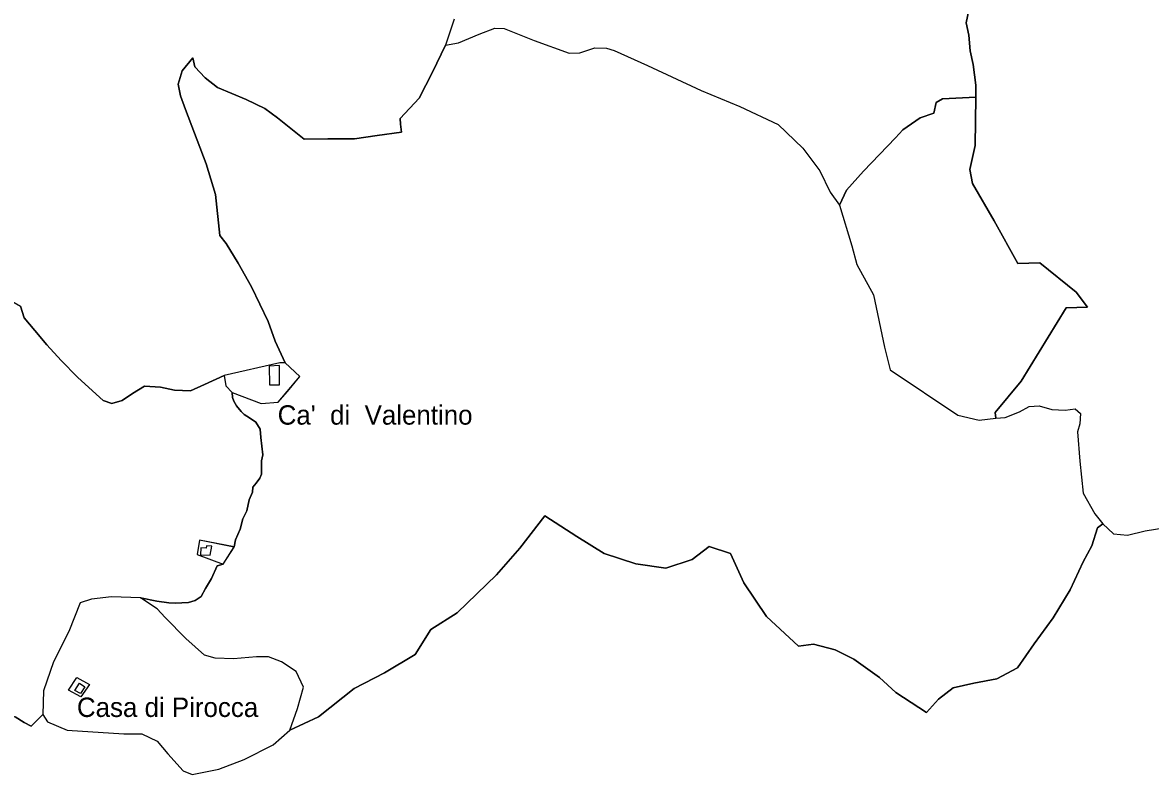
# Model space of a CAD drawing. Extents: x 645880 to 658994, y 884400 to 894744.
# Drawn here: x 652403 to 653394, y 888300 to 888960 of the extents above; entities that cross this region are included whole.
import ezdxf
from ezdxf.enums import TextEntityAlignment as Align

# ---------------------------------------------------------------- set-up
doc = ezdxf.new("R2010")
doc.units = 0
doc.header["$LTSCALE"] = 10
for name, color, linetype, lineweight in [('16', 7, 'Continuous', 25), ('18', 7, 'Continuous', 25), ('4', 7, 'Continuous', 25)]:
    doc.layers.add(name, color=color, linetype=linetype, lineweight=lineweight)
doc.layers.add('60', color=7, linetype='Continuous')

msp = doc.modelspace()

# ---------------------------------------------------------------- linework, layer by layer
at = {"layer": '16'}
for points in [[(653165.18, 888655.18), (653224.62, 888615.39), (653243.21, 888611.08), (653257.85, 888612.76), (653257.29, 888617.73), (653280.12, 888645.3), (653319.84, 888709.5), (653338.3, 888710.31), (653328.56, 888723.31), (653296.5, 888749.09), (653277.22, 888748.48), (653256.32, 888785.84), (653237.31, 888818.75), (653234.95, 888830.96), (653239.67, 888852.23), (653240.43, 888894.67), (653211.13, 888893.02), (653205.58, 888890), (653203.52, 888880.65), (653191.32, 888876.36), (653176.26, 888865.89), (653169.92, 888858.76), (653141.65, 888829.67), (653126.81, 888812.79), (653120.5, 888799.86), (653131.35, 888764.01), (653135.87, 888747.62), (653150.36, 888720.96), (653160.01, 888675.15)], [(652507.99, 888335.67), (652521.38, 888329.18), (652530.76, 888318.13), (652544.15, 888303.18), (652552.19, 888299.93), (652575.63, 888304.48), (652597.73, 888312.93), (652623.18, 888325.93), (652637.91, 888338.92), (652644.61, 888357.77), (652649.97, 888376.61), (652643.27, 888390.26), (652630.54, 888398.71), (652619.16, 888403.26), (652608.44, 888403.26), (652588.35, 888401.31), (652572.28, 888401.96), (652562.9, 888404.56), (652546.59, 888419.14), (652528.22, 888437.85), (652521.34, 888445.39), (652506.58, 888454.91), (652481.2, 888455.89), (652463.78, 888453.94), (652453.74, 888450.69), (652443.69, 888425.35), (652430.3, 888398.71), (652421.59, 888373.36), (652420.92, 888352.57), (652424.94, 888346.07), (652442.35, 888338.92), (652491.91, 888335.67)]]:
    msp.add_lwpolyline(points, close=True, dxfattribs=at)
at = {"layer": '18'}
for points in [[(653240.43, 888894.67), (653240.23, 888905.02), (653238.13, 888923.29), (653235.32, 888935.24), (653234.19, 888948.86), (653231.81, 888959.85), (653234.19, 888970.98), (653236.72, 888978.13), (653244.76, 888986.05), (653254.99, 888990.78), (653264.89, 888992.14), (653261.39, 889042.67)], [(653234.19, 888970.98), (653231.81, 888959.85), (653234.19, 888948.86), (653235.32, 888935.24), (653238.13, 888923.29), (653240.23, 888905.02), (653240.43, 888894.67), (653239.67, 888852.23), (653234.95, 888830.96), (653237.31, 888818.75), (653256.32, 888785.84), (653277.22, 888748.48), (653296.5, 888749.09), (653328.56, 888723.31), (653338.3, 888710.31), (653319.84, 888709.5), (653280.12, 888645.3), (653257.29, 888617.73), (653257.85, 888612.76), (653266.21, 888613.27), (653278.83, 888618.41), (653287.24, 888622.93), (653296.12, 888623.56), (653307.03, 888620.28), (653318.8, 888619.87), (653327.59, 888620.91), (653332.26, 888616.7), (653331.79, 888607.81), (653329.61, 888600.64), (653331.65, 888575.08), (653334.57, 888547.01), (653344.85, 888528.69), (653351.94, 888519.93), (653361.25, 888511.31), (653373.63, 888510.06), (653389.19, 888513.95)], [(652782.28, 888962.96), (652774.7, 888940.15), (652763.11, 888916.45), (652751.32, 888893.55), (652734.67, 888875.8), (652734.97, 888870.74), (652736.06, 888863.7), (652714.56, 888861.02), (652694.54, 888857.95), (652671.35, 888857.96), (652650.45, 888857.56), (652627.04, 888876.47), (652615.99, 888884.51), (652599.48, 888892.54), (652574.36, 888902.91), (652563.45, 888911.52), (652554.42, 888921.23), (652552.52, 888929.15), (652543.16, 888917.73), (652539.89, 888906.12), (652541.82, 888895.78), (652546.28, 888883.73), (652564.37, 888835.92), (652572.61, 888809.07)], [(652782.28, 888962.96), (652774.7, 888940.15), (652786, 888942.13), (652804.13, 888949.96), (652817.8, 888955.12), (652825.95, 888954.95), (652852.51, 888944.17), (652883.1, 888933.11), (652892.66, 888933.35), (652905.59, 888937.77), (652916.1, 888937.57), (652922.64, 888935.59), (652951.89, 888922.44), (652999.03, 888900.4), (653033.1, 888886.51), (653066.81, 888870.45), (653088.51, 888849.82), (653103.46, 888830), (653112.39, 888811.01), (653120.5, 888799.86), (653126.81, 888812.79), (653141.65, 888829.67), (653169.92, 888858.76), (653176.26, 888865.89)], [(652552.52, 888929.15), (652554.42, 888921.23), (652563.45, 888911.52), (652574.36, 888902.91), (652599.48, 888892.54), (652615.99, 888884.51), (652627.04, 888876.47), (652650.45, 888857.56), (652671.35, 888857.96), (652694.54, 888857.95), (652714.56, 888861.02), (652736.06, 888863.7), (652734.97, 888870.74), (652734.67, 888875.8), (652751.32, 888893.55), (652763.11, 888916.45), (652774.7, 888940.15), (652786, 888942.13), (652804.13, 888949.96), (652817.8, 888955.12), (652825.95, 888954.95)], [(652825.95, 888954.95), (652852.51, 888944.17), (652883.1, 888933.11), (652892.66, 888933.35), (652905.59, 888937.77), (652916.1, 888937.57), (652922.64, 888935.59), (652951.89, 888922.44), (652999.03, 888900.4), (653033.1, 888886.51), (653066.81, 888870.45), (653088.51, 888849.82), (653103.46, 888830), (653112.39, 888811.01), (653120.5, 888799.86), (653131.35, 888764.01), (653135.87, 888747.62), (653150.36, 888720.96), (653160.01, 888675.15), (653165.18, 888655.18), (653224.62, 888615.39), (653243.21, 888611.08), (653257.85, 888612.76), (653266.21, 888613.27), (653278.83, 888618.41), (653287.24, 888622.93), (653296.12, 888623.56), (653307.03, 888620.28), (653318.8, 888619.87), (653327.59, 888620.91), (653332.26, 888616.7), (653331.79, 888607.81), (653329.61, 888600.64), (653331.65, 888575.08), (653334.57, 888547.01), (653344.85, 888528.69), (653351.94, 888519.93)], [(652588.87, 888499.62), (652590.22, 888505.78), (652594.16, 888515.3), (652596.45, 888524.49), (652600.06, 888531.39), (652602.03, 888540.9), (652604.98, 888547.8), (652605.31, 888552.06), (652608.26, 888555.67), (652611.54, 888559.94), (652612.85, 888563.55), (652612.85, 888575.37), (652614.16, 888580.62), (652612.52, 888595.72), (652611.87, 888602.94), (652607.93, 888609.18), (652602.36, 888613.12), (652597.76, 888616.07), (652595.14, 888618.7), (652590.88, 888623.62), (652588.58, 888627.56), (652587.6, 888630.84), (652587.19, 888635.16), (652612.68, 888625.66), (652627.68, 888626.66), (652646.67, 888649.17), (652633.68, 888661.18), (652624.97, 888680.46), (652618.86, 888697.51), (652604.13, 888728.01), (652592.54, 888748.94), (652582.07, 888766.04), (652576.48, 888773.05), (652572.61, 888809.07), (652564.37, 888835.92), (652546.28, 888883.73), (652541.82, 888895.78), (652539.89, 888906.12), (652543.16, 888917.73), (652552.52, 888929.15)], [(653176.26, 888865.89), (653191.32, 888876.36), (653203.52, 888880.65), (653205.58, 888890), (653211.13, 888893.02), (653240.43, 888894.67)], [(652572.61, 888809.07), (652576.48, 888773.05), (652582.07, 888766.04), (652592.54, 888748.94), (652604.13, 888728.01), (652618.86, 888697.51), (652624.97, 888680.46), (652633.68, 888661.18), (652629.18, 888661.18), (652580.19, 888650.17)], [(652337.33, 888710.71), (652348.32, 888719), (652357.02, 888723.75), (652372.06, 888724.54), (652384.72, 888720.58), (652401.33, 888711.08), (652404.5, 888700.79), (652413.99, 888689.7), (652424.28, 888677.03), (652437.09, 888663.22), (652451.28, 888648.63), (652464.64, 888636.65), (652474, 888628.17), (652481.58, 888625.71), (652490.48, 888628.36), (652499.75, 888634.42), (652510.16, 888640.86), (652524.17, 888639.91), (652536.65, 888637.44), (652550.68, 888636.69), (652562.76, 888642.19), (652580.19, 888650.17), (652581.69, 888641.17), (652587.19, 888635.16)], [(652580.19, 888650.17), (652562.76, 888642.19), (652550.68, 888636.69), (652536.65, 888637.44), (652524.17, 888639.91), (652510.16, 888640.86), (652499.75, 888634.42), (652490.48, 888628.36), (652481.58, 888625.71), (652474, 888628.17), (652464.64, 888636.65), (652451.28, 888648.63), (652437.09, 888663.22), (652424.28, 888677.03), (652413.99, 888689.7), (652404.5, 888700.79), (652401.33, 888711.08)], [(652587.19, 888635.16), (652587.6, 888630.84), (652588.58, 888627.56), (652590.88, 888623.62), (652595.14, 888618.7), (652597.76, 888616.07), (652602.36, 888613.12), (652607.93, 888609.18), (652611.87, 888602.94), (652612.52, 888595.72), (652614.16, 888580.62), (652612.85, 888575.37), (652612.85, 888563.55), (652611.54, 888559.94), (652608.26, 888555.67), (652605.31, 888552.06), (652604.98, 888547.8), (652602.03, 888540.9), (652600.06, 888531.39), (652596.45, 888524.49), (652594.16, 888515.3), (652590.22, 888505.78), (652588.87, 888499.62), (652558.38, 888505.62), (652556.35, 888493.09), (652579.34, 888484.58)], [(652637.91, 888338.92), (652662.97, 888350.43), (652694.22, 888375.37), (652721.13, 888388.99), (652747.98, 888405.31), (652761.64, 888427.05), (652784.84, 888441.91), (652819.28, 888475.29), (652839.85, 888498.61), (652861.84, 888527.01), (652889.98, 888508.75), (652913.8, 888493.9), (652941.63, 888484.92), (652968.23, 888480.9), (652991.11, 888488.64), (653006.27, 888500.09), (653024.82, 888493.9), (653036.58, 888468.21), (653056.37, 888438.5), (653084.52, 888412.5), (653097.81, 888414.36), (653116.81, 888409.43), (653133.26, 888401.19), (653155.64, 888384.96), (653170.18, 888371.96), (653197.09, 888354.32), (653207.6, 888366.08), (653220.59, 888375.98), (653238.53, 888380.01), (653258.94, 888383.72), (653276.98, 888393.48), (653291.51, 888414.53), (653308.23, 888437.37), (653323.31, 888462.07), (653334.71, 888486.47), (653342.13, 888500.71), (653347.07, 888516.45), (653351.94, 888519.93), (653361.25, 888511.31), (653373.63, 888510.06)], [(653351.94, 888519.93), (653347.07, 888516.45), (653342.13, 888500.71), (653334.71, 888486.47), (653323.31, 888462.07), (653308.23, 888437.37), (653291.51, 888414.53), (653276.98, 888393.48), (653258.94, 888383.72), (653238.53, 888380.01), (653220.59, 888375.98), (653207.6, 888366.08), (653197.09, 888354.32), (653170.18, 888371.96), (653155.64, 888384.96), (653133.26, 888401.19), (653116.81, 888409.43), (653097.81, 888414.36), (653084.52, 888412.5), (653056.37, 888438.5), (653036.58, 888468.21), (653024.82, 888493.9), (653006.27, 888500.09), (652991.11, 888488.64), (652968.23, 888480.9), (652941.63, 888484.92), (652913.8, 888493.9), (652889.98, 888508.75), (652861.84, 888527.01), (652839.85, 888498.61), (652819.28, 888475.29), (652784.84, 888441.91), (652761.64, 888427.05), (652747.98, 888405.31), (652721.13, 888388.99), (652694.22, 888375.37), (652662.97, 888350.43), (652637.91, 888338.92), (652644.61, 888357.77), (652649.97, 888376.61)], [(653373.63, 888510.06), (653389.19, 888513.95), (653407.26, 888516.59)], [(653389.19, 888513.95), (653407.26, 888516.59)], [(652506.58, 888454.91), (652521.01, 888451.96), (652531.51, 888450.64), (652537.08, 888450.32), (652548.89, 888450.97), (652554.79, 888452.61), (652560.04, 888456.22), (652563.65, 888463.12), (652568.9, 888471.98), (652574.15, 888483.14), (652579.37, 888484.61), (652588.87, 888499.62)], [(652579.34, 888484.58), (652574.15, 888483.14), (652568.9, 888471.98), (652563.65, 888463.12), (652560.04, 888456.22), (652554.79, 888452.61), (652548.89, 888450.97), (652537.08, 888450.32), (652531.51, 888450.64), (652521.01, 888451.96), (652506.58, 888454.91), (652481.2, 888455.89), (652463.78, 888453.94), (652453.74, 888450.69), (652443.69, 888425.35), (652430.3, 888398.71), (652421.59, 888373.36), (652420.92, 888352.57), (652410.75, 888342.29), (652404.58, 888345.67), (652396.55, 888350.36)], [(652649.97, 888376.61), (652643.27, 888390.26), (652630.54, 888398.71), (652619.16, 888403.26), (652608.44, 888403.26), (652588.35, 888401.31), (652572.28, 888401.96), (652562.9, 888404.56), (652546.59, 888419.14), (652528.22, 888437.85), (652521.34, 888445.39), (652506.58, 888454.91)], [(652345.04, 888345.01), (652359.76, 888349.69), (652370.27, 888353.7), (652380.49, 888355.47), (652396.55, 888350.36), (652404.58, 888345.67), (652410.75, 888342.29), (652420.92, 888352.57), (652424.94, 888346.07), (652442.35, 888338.92), (652491.91, 888335.67), (652507.99, 888335.67), (652521.38, 888329.18), (652530.76, 888318.13), (652544.15, 888303.18), (652552.19, 888299.93), (652575.63, 888304.48), (652597.73, 888312.93), (652623.18, 888325.93), (652637.91, 888338.92)]]:
    msp.add_lwpolyline(points, dxfattribs=at)
at = {"layer": '4'}
for points in [[(652633.68, 888661.18), (652629.18, 888661.18), (652580.19, 888650.17), (652581.69, 888641.17), (652587.19, 888635.16), (652612.68, 888625.66), (652627.68, 888626.66), (652635.68, 888636.16), (652646.67, 888649.17)], [(652619.77, 888658.44), (652619.95, 888642.12), (652628.9, 888642.12), (652628.72, 888658.97)], [(652556.35, 888493.09), (652579.34, 888484.58), (652588.84, 888499.59), (652558.38, 888505.62)], [(652559.63, 888498.89), (652559.37, 888492.75), (652567.79, 888492.31), (652569.28, 888500.47), (652564.54, 888500.56), (652564.45, 888498.54)], [(652443.39, 888373.77), (652450.64, 888385.03), (652461.88, 888379.02), (652454.14, 888368.02)], [(652449.14, 888373.66), (652453.12, 888380.14), (652457.89, 888376.84), (652454.03, 888370.93)]]:
    msp.add_lwpolyline(points, close=True, dxfattribs=at)

# ---------------------------------------------------------------- texts
at = {"layer": '60'}
for s, p in [("Ca'  di  Valentino", (652712.74, 888607.05)), ('Casa di Pirocca', (652530.47, 888350.39))]:
    msp.add_text(s, height=17, dxfattribs=at).set_placement(p, align=Align.CENTER)

doc.saveas('drawing.dxf')
